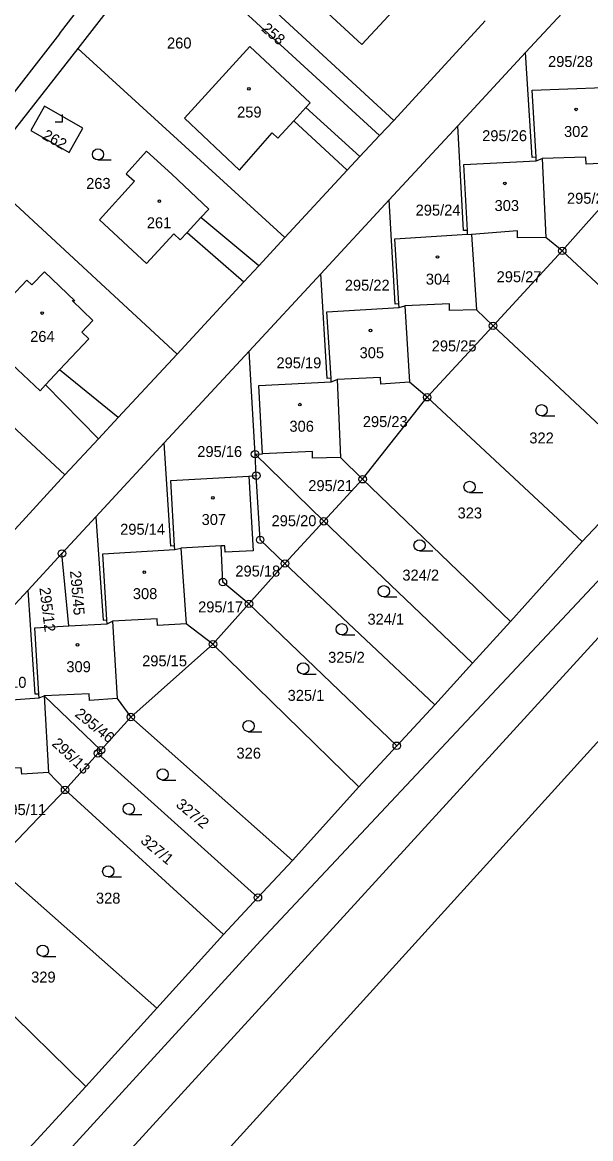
# Model space of a CAD drawing. Extents: x -587171 to -555306, y -1167727 to -1074732.
# Drawn here: x -560291.9 to -560216.2, y -1077935.9 to -1077787.1 of the extents above; entities that cross this region are included whole.
import ezdxf

# ---------------------------------------------------------------- set-up
doc = ezdxf.new("R2010")
doc.units = 0
for name, color, linetype in [('Hranice parcel', 7, 'Continuous'), ('Parcelní čísla', 7, 'Continuous'), ('Poz předměty', 7, 'Continuous'), ('Vnitřní kresba', 7, 'Continuous'), ('Značky bodu BP', 7, 'Continuous'), ('Značky budov', 7, 'Continuous'), ('Značky kultur', 7, 'Continuous')]:
    doc.layers.add(name, color=color, linetype=linetype)

msp = doc.modelspace()

# ---------------------------------------------------------------- linework, layer by layer
at = {"layer": 'Hranice parcel'}
for p, q in [((-560271.34, -1077773.46), (-560242.43, -1077800.19)), ((-560273.01, -1077775.84), (-560244.32, -1077802.19)), ((-560277.4, -1077781.48), (-560284.5, -1077790.6)), ((-560242.43, -1077800.19), (-560230.24, -1077786.92)), ((-560284.5, -1077790.6), (-560297.43, -1077807.11)), ((-560284.5, -1077790.6), (-560256.93, -1077815.79)), ((-560233.89, -1077800.88), (-560224.86, -1077791.11)), ((-560244.32, -1077802.19), (-560242.43, -1077800.19)), ((-560246.92, -1077804.99), (-560244.32, -1077802.19)), ((-560243.04, -1077810.78), (-560233.89, -1077800.88)), ((-560248.61, -1077806.82), (-560246.92, -1077804.99)), ((-560223.45, -1077805.58), (-560223.48, -1077805.08)), ((-560223.45, -1077805.58), (-560222.68, -1077805.25)), ((-560222.68, -1077805.25), (-560222.17, -1077815.79)), ((-560256.93, -1077815.79), (-560248.61, -1077806.82)), ((-560297.43, -1077807.11), (-560271.27, -1077831.32)), ((-560219.99, -1077817.56), (-560211.13, -1077807.54)), ((-560252.13, -1077820.62), (-560243.04, -1077810.78)), ((-560232.59, -1077815.33), (-560232.62, -1077814.83)), ((-560232.59, -1077815.33), (-560232.07, -1077815.38)), ((-560232.07, -1077815.38), (-560231.39, -1077825.44)), ((-560260.39, -1077819.54), (-560256.93, -1077815.79)), ((-560219.99, -1077817.56), (-560222.17, -1077815.79)), ((-560229.2, -1077827.55), (-560219.99, -1077817.56)), ((-560219.99, -1077817.56), (-560199.4, -1077836.84)), ((-560262.36, -1077821.68), (-560260.39, -1077819.54)), ((-560271.27, -1077831.32), (-560262.36, -1077821.68)), ((-560261.67, -1077830.94), (-560252.13, -1077820.62)), ((-560310.75, -1077824.62), (-560286.21, -1077847.43)), ((-560241.72, -1077825.13), (-560241.75, -1077824.63)), ((-560241.72, -1077825.13), (-560240.94, -1077824.91)), ((-560240.94, -1077824.91), (-560240.31, -1077835.05)), ((-560229.2, -1077827.55), (-560231.39, -1077825.44)), ((-560237.97, -1077837.07), (-560229.2, -1077827.55)), ((-560229.2, -1077827.55), (-560208.54, -1077846.9)), ((-560279.11, -1077839.78), (-560271.27, -1077831.32)), ((-560260.89, -1077844.66), (-560261.67, -1077830.94)), ((-560250.74, -1077835.04), (-560250.77, -1077834.54)), ((-560250.74, -1077835.04), (-560249.97, -1077834.72)), ((-560249.97, -1077834.72), (-560249.49, -1077845.09)), ((-560237.97, -1077837.07), (-560240.31, -1077835.05)), ((-560246.56, -1077848), (-560237.97, -1077837.07)), ((-560237.97, -1077837.07), (-560217.32, -1077856.32)), ((-560281.73, -1077842.6), (-560279.11, -1077839.78)), ((-560286.21, -1077847.43), (-560281.73, -1077842.6)), ((-560282.08, -1077853.01), (-560272.97, -1077843.16)), ((-560260.89, -1077844.66), (-560259.89, -1077844.6)), ((-560260.72, -1077847.52), (-560260.89, -1077844.66)), ((-560251.73, -1077853.61), (-560260.89, -1077844.66)), ((-560246.56, -1077848), (-560249.49, -1077845.09)), ((-560208.54, -1077846.9), (-560217.32, -1077856.32)), ((-560302.39, -1077865.11), (-560286.21, -1077847.43)), ((-560261.72, -1077847.58), (-560260.72, -1077847.52)), ((-560251.73, -1077853.61), (-560246.56, -1077848)), ((-560246.56, -1077848), (-560226.89, -1077866.97)), ((-560286.6, -1077857.9), (-560282.08, -1077853.01)), ((-560256.91, -1077859.23), (-560251.73, -1077853.61)), ((-560231.93, -1077872.51), (-560251.73, -1077853.61)), ((-560271.59, -1077857.38), (-560271.62, -1077856.88)), ((-560271.59, -1077857.38), (-560270.75, -1077857.17)), ((-560265.42, -1077856.9), (-560270.75, -1077857.17)), ((-560270.75, -1077857.17), (-560270.07, -1077867.26)), ((-560217.32, -1077856.32), (-560226.89, -1077866.97)), ((-560291.11, -1077862.77), (-560286.6, -1077857.9)), ((-560285.7, -1077867.56), (-560286.6, -1077857.9)), ((-560261.7, -1077864.61), (-560256.91, -1077859.23)), ((-560256.91, -1077859.23), (-560236.97, -1077878.06)), ((-560300.27, -1077872.69), (-560291.11, -1077862.77)), ((-560266.49, -1077869.99), (-560261.7, -1077864.61)), ((-560242.02, -1077883.53), (-560261.7, -1077864.61)), ((-560285.7, -1077867.56), (-560280.58, -1077867.26)), ((-560280.58, -1077867.26), (-560280.61, -1077866.76)), ((-560280.58, -1077867.26), (-560279.85, -1077866.91)), ((-560279.85, -1077866.91), (-560279.23, -1077877.24)), ((-560266.49, -1077869.99), (-560270.07, -1077867.26)), ((-560226.89, -1077866.97), (-560231.93, -1077872.51)), ((-560277.43, -1077879.7), (-560266.49, -1077869.99)), ((-560266.49, -1077869.99), (-560247.07, -1077889.01)), ((-560231.93, -1077872.51), (-560236.97, -1077878.06)), ((-560289.65, -1077877.14), (-560289.68, -1077876.64)), ((-560299.31, -1077877.8), (-560289.65, -1077877.14)), ((-560289.65, -1077877.14), (-560288.95, -1077876.88)), ((-560281.41, -1077884.11), (-560288.95, -1077876.88)), ((-560288.95, -1077876.88), (-560288.39, -1077887.07)), ((-560279.23, -1077877.24), (-560277.43, -1077879.7)), ((-560236.97, -1077878.06), (-560242.02, -1077883.53)), ((-560281.41, -1077884.11), (-560277.43, -1077879.7)), ((-560277.43, -1077879.7), (-560255.91, -1077898.8)), ((-560281.8, -1077884.55), (-560281.41, -1077884.11)), ((-560242.02, -1077883.53), (-560247.07, -1077889.01)), ((-560286.18, -1077889.41), (-560281.8, -1077884.55)), ((-560260.51, -1077903.75), (-560281.8, -1077884.55)), ((-560286.18, -1077889.41), (-560288.39, -1077887.07)), ((-560295.63, -1077899.33), (-560286.18, -1077889.41)), ((-560286.18, -1077889.41), (-560265.1, -1077908.7)), ((-560247.07, -1077889.01), (-560255.91, -1077898.8)), ((-560255.91, -1077898.8), (-560260.51, -1077903.75)), ((-560295.63, -1077899.33), (-560273.97, -1077918.5)), ((-560260.51, -1077903.75), (-560265.1, -1077908.7)), ((-560304.1, -1077908.62), (-560283.44, -1077928.96)), ((-560265.1, -1077908.7), (-560273.97, -1077918.5)), ((-560273.97, -1077918.5), (-560283.44, -1077928.96)), ((-560283.44, -1077928.96), (-560292.42, -1077938.75))]:
    msp.add_line(p, q, dxfattribs=at)
for points in [[(-560246.69, -1077790.05), (-560239.57, -1077782.38), (-560248.65, -1077773.96), (-560255.78, -1077781.6), (-560246.69, -1077790.05)], [(-560224.86, -1077791.11), (-560218.17, -1077783.87), (-560216.42, -1077781.98), (-560216.14, -1077781.67)], [(-560246.92, -1077804.99), (-560254.11, -1077798.45), (-560253.56, -1077797.85), (-560261.57, -1077790.31), (-560270.29, -1077799.89), (-560262.94, -1077806.81), (-560258.61, -1077801.84), (-560257.86, -1077802.53), (-560255.73, -1077800.21), (-560248.61, -1077806.82)], [(-560223.48, -1077805.08), (-560223.98, -1077805.11), (-560224.86, -1077791.11)], [(-560223.48, -1077805.08), (-560223.98, -1077796.13), (-560214.48, -1077795.79)], [(-560288.9, -1077798.28), (-560290.76, -1077801.54), (-560285.65, -1077804.46), (-560283.8, -1077801.22), (-560288.9, -1077798.28)], [(-560232.62, -1077814.83), (-560233.12, -1077814.86), (-560233.89, -1077800.88)], [(-560260.39, -1077819.54), (-560268.09, -1077813.13), (-560267.06, -1077812.01), (-560271.98, -1077807.35), (-560275.36, -1077804.28), (-560278.06, -1077807.28), (-560276.95, -1077808.29), (-560281.62, -1077813.43), (-560275.36, -1077819.26), (-560271.69, -1077815.31), (-560270.84, -1077816.11), (-560269.92, -1077815.12), (-560262.36, -1077821.68)], [(-560213.08, -1077805.85), (-560216.81, -1077805.99), (-560216.84, -1077805.09), (-560222.68, -1077805.25)], [(-560232.62, -1077814.83), (-560233.07, -1077806.03), (-560223.45, -1077805.58)], [(-560241.75, -1077824.63), (-560242.25, -1077824.66), (-560243.04, -1077810.78)], [(-560241.75, -1077824.63), (-560242.26, -1077815.97), (-560232.59, -1077815.33)], [(-560222.17, -1077815.79), (-560225.94, -1077815.82), (-560225.95, -1077814.91), (-560232.07, -1077815.38)], [(-560279.11, -1077839.78), (-560286.93, -1077833.44), (-560283.03, -1077829.27), (-560283.94, -1077828.42), (-560282.49, -1077826.83), (-560285.24, -1077824.18), (-560284.87, -1077824.21), (-560288.93, -1077820.34), (-560290.59, -1077822.09), (-560291.26, -1077821.45), (-560297.82, -1077828.41), (-560289.52, -1077836.22), (-560288.77, -1077835.42), (-560281.73, -1077842.6)], [(-560250.77, -1077834.54), (-560251.27, -1077834.57), (-560252.13, -1077820.62)], [(-560231.39, -1077825.44), (-560235.01, -1077825.51), (-560235.02, -1077824.62), (-560240.94, -1077824.91)], [(-560250.77, -1077834.54), (-560251.31, -1077825.71), (-560241.72, -1077825.13)], [(-560297.22, -1077950.93), (-560288.03, -1077940.04), (-560260.18, -1077909.55), (-560186.59, -1077830.97)], [(-560272.97, -1077843.16), (-560266.24, -1077835.88), (-560261.67, -1077830.94)], [(-560169.01, -1077832.23), (-560183.05, -1077847.25), (-560209.34, -1077876.49), (-560284.87, -1077959.85), (-560333.86, -1078012.68), (-560352.97, -1078033.14)], [(-560259.89, -1077844.6), (-560260.4, -1077835.5), (-560250.74, -1077835.04)], [(-560240.31, -1077835.05), (-560244.12, -1077835.35), (-560244.19, -1077834.42), (-560249.97, -1077834.72)], [(-560271.62, -1077856.88), (-560272.12, -1077856.91), (-560272.97, -1077843.16)], [(-560249.49, -1077845.09), (-560253.24, -1077845.19), (-560253.26, -1077844.29), (-560259.89, -1077844.6)], [(-560271.62, -1077856.88), (-560272.11, -1077848.17), (-560261.72, -1077847.58)], [(-560261.72, -1077847.58), (-560261.12, -1077857.53), (-560264.87, -1077857.74), (-560264.92, -1077856.87), (-560265.42, -1077856.9)], [(-560256.91, -1077859.23), (-560260.21, -1077856.08), (-560260.72, -1077847.52)], [(-560282.08, -1077853.01), (-560281.11, -1077866.79), (-560280.61, -1077866.76)], [(-560280.61, -1077866.76), (-560281.14, -1077857.95), (-560271.59, -1077857.38)], [(-560261.7, -1077864.61), (-560265.17, -1077861.71), (-560265.42, -1077856.9)], [(-560289.68, -1077876.64), (-560290.18, -1077876.67), (-560291.11, -1077862.77)], [(-560289.68, -1077876.64), (-560290.19, -1077867.83), (-560285.7, -1077867.56)], [(-560270.07, -1077867.26), (-560273.86, -1077867.51), (-560273.92, -1077866.59), (-560279.85, -1077866.91)], [(-560279.23, -1077877.24), (-560282.91, -1077877.49), (-560282.97, -1077876.61), (-560288.95, -1077876.88)], [(-560288.39, -1077887.07), (-560291.96, -1077887.32), (-560292.02, -1077886.47), (-560297.94, -1077886.75)]]:
    msp.add_lwpolyline(points, dxfattribs=at)
at = {"layer": 'Poz předměty'}
msp.add_line((-560291.66, -1077952.86), (-560180.66, -1077831.27), dxfattribs=at)
at = {"layer": 'Vnitřní kresba'}
for p, q in [((-560286.91, -1077788.65), (-560271.43, -1077768.18)), ((-560286.91, -1077788.65), (-560313.5, -1077822.5)), ((-560255.73, -1077800.21), (-560254.11, -1077798.45)), ((-560269.92, -1077815.12), (-560268.09, -1077813.13)), ((-560288.77, -1077835.42), (-560286.93, -1077833.44))]:
    msp.add_line(p, q, dxfattribs=at)
at = {"layer": 'Značky bodu BP'}
for centre, radius in [((-560219.99, -1077817.56), 0.5), ((-560219.99, -1077817.56), 0.0303), ((-560229.2, -1077827.55), 0.5), ((-560229.2, -1077827.55), 0.0303), ((-560237.97, -1077837.07), 0.5), ((-560237.97, -1077837.07), 0.0303), ((-560260.89, -1077844.66), 0.5), ((-560260.89, -1077844.66), 0.0303), ((-560260.72, -1077847.52), 0.5), ((-560260.72, -1077847.52), 0.0303), ((-560246.56, -1077848), 0.5), ((-560246.56, -1077848), 0.0303), ((-560251.73, -1077853.61), 0.5), ((-560251.73, -1077853.61), 0.0303), ((-560260.21, -1077856.08), 0.5), ((-560286.6, -1077857.9), 0.5), ((-560260.21, -1077856.08), 0.0303), ((-560286.6, -1077857.9), 0.0303), ((-560256.91, -1077859.23), 0.5), ((-560256.91, -1077859.23), 0.0303), ((-560265.17, -1077861.71), 0.5), ((-560265.17, -1077861.71), 0.0303), ((-560261.7, -1077864.61), 0.5), ((-560261.7, -1077864.61), 0.0303), ((-560266.49, -1077869.99), 0.5), ((-560266.49, -1077869.99), 0.0303), ((-560277.43, -1077879.7), 0.5), ((-560277.43, -1077879.7), 0.0303), ((-560281.8, -1077884.55), 0.5), ((-560281.41, -1077884.11), 0.5), ((-560281.41, -1077884.11), 0.0303), ((-560242.02, -1077883.53), 0.5), ((-560242.02, -1077883.53), 0.0303), ((-560281.8, -1077884.55), 0.0303), ((-560286.18, -1077889.41), 0.5), ((-560286.18, -1077889.41), 0.0303), ((-560260.51, -1077903.75), 0.5), ((-560260.51, -1077903.75), 0.0303)]:
    msp.add_circle(centre, radius, dxfattribs=at)
at = {"layer": 'Značky budov'}
for centre in [(-560261.7, -1077795.97), (-560218.15, -1077798.7), (-560227.63, -1077808.57), (-560273.63, -1077810.95), (-560236.6, -1077818.38), (-560289.23, -1077825.85), (-560245.51, -1077828.18), (-560254.91, -1077838.06), (-560266.49, -1077850.47), (-560275.63, -1077860.38), (-560284.53, -1077870.08)]:
    msp.add_circle(centre, 0.175, dxfattribs=at)
at = {"layer": 'Značky kultur'}
for p, q in [((-560286.52, -1077800.37), (-560286.52, -1077799.37)), ((-560287.52, -1077800.37), (-560286.52, -1077800.37)), ((-560281.8, -1077805.45), (-560280.05, -1077805.45)), ((-560222.74, -1077839.55), (-560220.99, -1077839.55)), ((-560232.32, -1077849.78), (-560230.57, -1077849.78)), ((-560238.98, -1077857.56), (-560237.23, -1077857.56)), ((-560243.74, -1077863.68), (-560241.99, -1077863.68)), ((-560249.34, -1077868.75), (-560247.59, -1077868.75)), ((-560254.48, -1077873.97), (-560252.73, -1077873.97)), ((-560261.75, -1077881.65), (-560260, -1077881.65)), ((-560273.19, -1077888.1), (-560271.44, -1077888.1)), ((-560277.71, -1077892.7), (-560275.96, -1077892.7)), ((-560280.43, -1077901.02), (-560278.68, -1077901.02)), ((-560289.16, -1077911.61), (-560287.41, -1077911.61))]:
    msp.add_line(p, q, dxfattribs=at)
for centre in [(-560281.8, -1077804.7), (-560222.74, -1077838.8), (-560232.32, -1077849.03), (-560238.98, -1077856.81), (-560243.74, -1077862.93), (-560249.34, -1077868), (-560254.48, -1077873.22), (-560261.75, -1077880.9), (-560273.19, -1077887.35), (-560277.71, -1077891.95), (-560280.43, -1077900.27), (-560289.16, -1077910.86)]:
    msp.add_circle(centre, 0.75, dxfattribs=at)

# ---------------------------------------------------------------- texts
at = {"layer": 'Parcelní čísla'}
for s, rotation, p in [('258', 319, (-560260.14, -1077788.11)), ('262', 331, (-560289.32, -1077802.56)), ('295/45', 275, (-560285.53, -1077860.24)), ('295/12', 277, (-560289.61, -1077862.5)), ('295/46', 321, (-560284.99, -1077879.5)), ('295/13', 317, (-560288.04, -1077883.38)), ('327/2', 320, (-560271.53, -1077891.54)), ('327/1', 320, (-560276.25, -1077896.35))]:
    msp.add_text(s, height=1.46, rotation=rotation, dxfattribs=at).set_placement(p)
for s, p in [('260', (-560272.61, -1077790.59)), ('295/28', (-560221.88, -1077793.05)), ('259', (-560263.28, -1077799.79)), ('295/26', (-560230.65, -1077802.94)), ('302', (-560219.75, -1077802.38)), ('263', (-560283.38, -1077809.3)), ('295/29', (-560219.36, -1077811.28)), ('303', (-560229, -1077812.25)), ('295/24', (-560239.51, -1077812.86)), ('261', (-560275.3, -1077814.55)), ('295/27', (-560228.72, -1077821.74)), ('295/22', (-560248.94, -1077822.87)), ('304', (-560238.15, -1077822.06)), ('264', (-560290.83, -1077829.7)), ('305', (-560246.97, -1077831.87)), ('295/25', (-560237.37, -1077830.96)), ('295/19', (-560258.04, -1077833.22)), ('295/23', (-560246.54, -1077841.05)), ('306', (-560256.31, -1077841.67)), ('322', (-560224.37, -1077843.23)), ('295/16', (-560268.58, -1077845.04)), ('295/21', (-560253.8, -1077849.58)), ('307', (-560268, -1077854.1)), ('295/20', (-560258.69, -1077854.26)), ('323', (-560233.92, -1077853.23)), ('295/14', (-560278.85, -1077855.4)), ('295/18', (-560263.51, -1077860.97)), ('324/2', (-560241.27, -1077861.51)), ('308', (-560277.16, -1077863.98)), ('295/17', (-560268.47, -1077865.75)), ('324/1', (-560245.92, -1077867.39)), ('309', (-560286.01, -1077873.72)), ('295/15', (-560275.92, -1077872.94)), ('325/2', (-560251.16, -1077872.47)), ('295/10', (-560297.3, -1077875.8)), ('325/1', (-560256.55, -1077877.54)), ('326', (-560263.36, -1077885.24)), ('295/11', (-560294.68, -1077892.77)), ('328', (-560282.07, -1077904.57)), ('329', (-560290.7, -1077915.09))]:
    msp.add_text(s, height=1.46, dxfattribs=at).set_placement(p)

doc.saveas('drawing.dxf')
